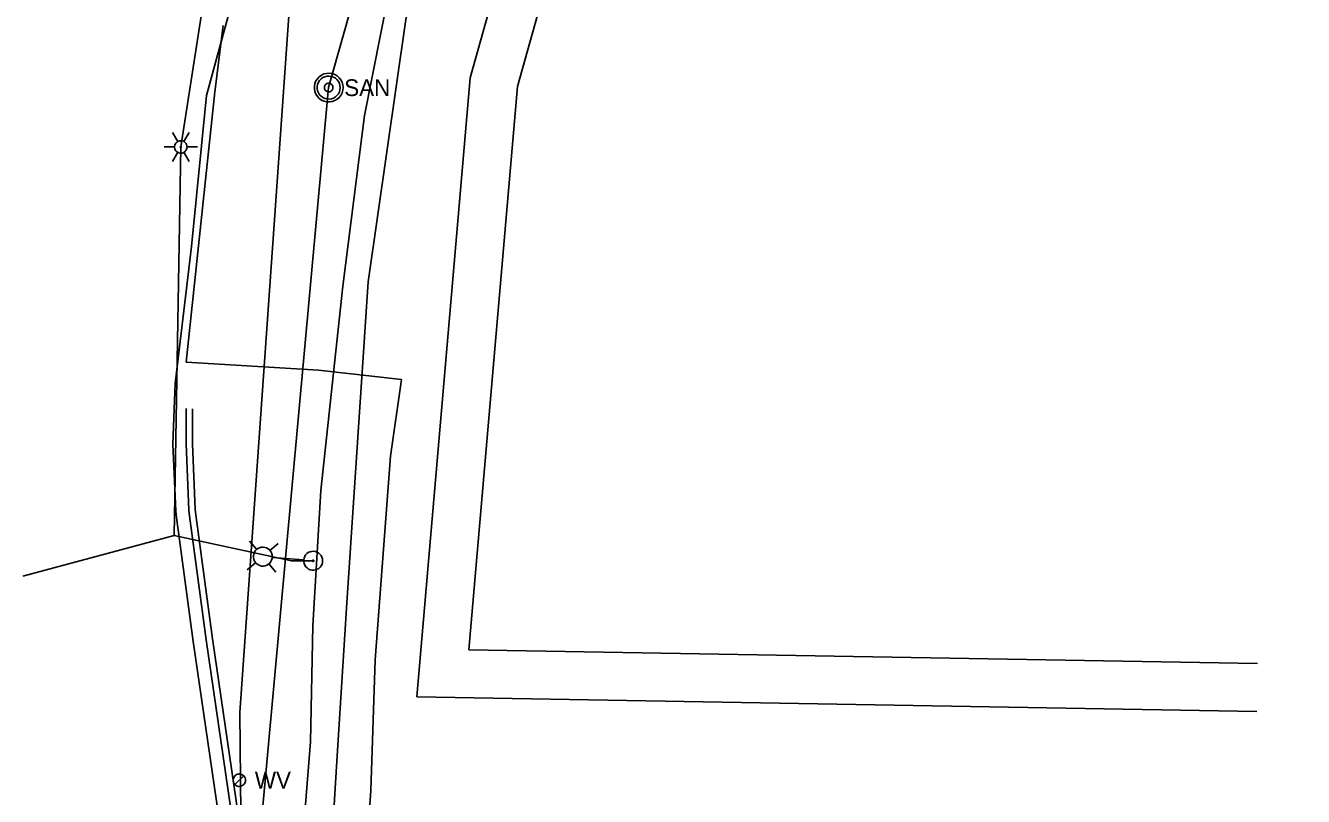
# Model space of a CAD drawing. Extents: x 596028 to 606371, y 330010 to 403088.
# Drawn here: x 604878.9 to 605172.3, y 335853.1 to 336030.1 of the extents above; entities that cross this region are included whole.
import ezdxf

# ---------------------------------------------------------------- set-up
doc = ezdxf.new("R2010")
doc.units = 0
for name, color, linetype in [('E_LTG', 7, 'Continuous'), ('E_LTG_CID', 7, 'Continuous'), ('E_UTL_E_UG', 7, 'Continuous'), ('E_UTL_G_UG', 7, 'Continuous'), ('E_UTL_SAN_MH', 7, 'Continuous'), ('E_UTL_SAN_UG', 7, 'Continuous'), ('E_UTL_TV_UG', 7, 'Continuous'), ('E_UTL_W', 7, 'Continuous'), ('E_UTL_W_UG', 7, 'Continuous')]:
    doc.layers.add(name, color=color, linetype=linetype)

msp = doc.modelspace()

# ---------------------------------------------------------------- linework, layer by layer
at = {"layer": 'E_LTG'}
for points in [[(604913.82, 336003.46), (604912.63, 336005.52)], [(604915.24, 336003.46), (604916.44, 336005.52)], [(604910.72, 336002.22), (604913.1, 336002.22)], [(604915.96, 336002.22), (604915.93, 336002.49), (604915.86, 336002.75), (604915.73, 336003), (604915.56, 336003.21), (604915.36, 336003.39), (604915.12, 336003.52), (604914.87, 336003.61), (604914.6, 336003.65), (604914.33, 336003.64), (604914.06, 336003.57), (604913.82, 336003.46), (604913.59, 336003.3), (604913.41, 336003.11), (604913.26, 336002.88), (604913.16, 336002.63), (604913.11, 336002.36), (604913.11, 336002.09), (604913.16, 336001.82), (604913.26, 336001.57), (604913.41, 336001.34), (604913.59, 336001.14), (604913.82, 336000.99), (604914.06, 336000.87), (604914.33, 336000.81), (604914.6, 336000.8), (604914.87, 336000.83), (604915.12, 336000.92), (604915.36, 336001.06), (604915.56, 336001.24), (604915.73, 336001.45), (604915.86, 336001.69), (604915.93, 336001.95), (604915.96, 336002.22)], [(604915.96, 336002.22), (604915.93, 336002.49), (604915.86, 336002.75), (604915.73, 336003), (604915.56, 336003.21), (604915.36, 336003.39), (604915.12, 336003.52), (604914.87, 336003.61), (604914.6, 336003.65), (604914.33, 336003.64), (604914.06, 336003.57), (604913.82, 336003.46), (604913.59, 336003.3), (604913.41, 336003.11), (604913.26, 336002.88), (604913.16, 336002.63), (604913.11, 336002.36), (604913.11, 336002.09), (604913.16, 336001.82), (604913.26, 336001.57), (604913.41, 336001.34), (604913.59, 336001.14), (604913.82, 336000.99), (604914.06, 336000.87), (604914.33, 336000.81), (604914.6, 336000.8), (604914.87, 336000.83), (604915.12, 336000.92), (604915.36, 336001.06), (604915.56, 336001.24), (604915.73, 336001.45), (604915.86, 336001.69), (604915.93, 336001.95), (604915.96, 336002.22)], [(604915.96, 336002.22), (604915.93, 336002.49), (604915.86, 336002.75), (604915.73, 336003), (604915.56, 336003.21), (604915.36, 336003.39), (604915.12, 336003.52), (604914.87, 336003.61), (604914.6, 336003.65), (604914.33, 336003.64), (604914.06, 336003.57), (604913.82, 336003.46), (604913.59, 336003.3), (604913.41, 336003.11), (604913.26, 336002.88), (604913.16, 336002.63), (604913.11, 336002.36), (604913.11, 336002.09), (604913.16, 336001.82), (604913.26, 336001.57), (604913.41, 336001.34), (604913.59, 336001.14), (604913.82, 336000.99), (604914.06, 336000.87), (604914.33, 336000.81), (604914.6, 336000.8), (604914.87, 336000.83), (604915.12, 336000.92), (604915.36, 336001.06), (604915.56, 336001.24), (604915.73, 336001.45), (604915.86, 336001.69), (604915.93, 336001.95), (604915.96, 336002.22)], [(604914.65, 336002.22), (604914.65, 336002.25), (604914.64, 336002.27), (604914.63, 336002.29), (604914.62, 336002.31), (604914.6, 336002.32), (604914.58, 336002.33), (604914.56, 336002.34), (604914.54, 336002.34), (604914.51, 336002.34), (604914.49, 336002.34), (604914.47, 336002.33), (604914.45, 336002.31), (604914.44, 336002.3), (604914.42, 336002.28), (604914.42, 336002.26), (604914.41, 336002.23), (604914.41, 336002.21), (604914.42, 336002.19), (604914.42, 336002.17), (604914.44, 336002.15), (604914.45, 336002.13), (604914.47, 336002.12), (604914.49, 336002.11), (604914.51, 336002.11), (604914.54, 336002.1), (604914.56, 336002.11), (604914.58, 336002.12), (604914.6, 336002.13), (604914.62, 336002.14), (604914.63, 336002.16), (604914.64, 336002.18), (604914.65, 336002.2), (604914.65, 336002.22)], [(604915.96, 336002.22), (604918.34, 336002.22)], [(604912.63, 335998.92), (604913.82, 336000.99)], [(604916.44, 335998.92), (604915.24, 336000.99)], [(604931.97, 335909.8), (604930.34, 335911.72)], [(604935.01, 335909.55), (604936.92, 335911.18)], [(604931.2, 335908.34), (604931.2, 335907.92), (604931.29, 335907.52), (604931.45, 335907.14), (604931.67, 335906.79), (604931.96, 335906.5), (604932.3, 335906.26), (604932.68, 335906.09), (604933.09, 335906), (604933.5, 335905.99), (604933.91, 335906.05), (604934.3, 335906.19), (604934.65, 335906.4), (604934.96, 335906.68), (604935.21, 335907.01), (604935.4, 335907.38), (604935.51, 335907.78), (604935.54, 335908.19), (604935.5, 335908.6), (604935.37, 335908.99), (604935.18, 335909.36), (604934.92, 335909.68), (604934.6, 335909.95), (604934.24, 335910.15), (604933.85, 335910.28), (604933.44, 335910.33), (604933.03, 335910.31), (604932.63, 335910.2), (604932.25, 335910.03), (604931.92, 335909.78), (604931.64, 335909.48), (604931.42, 335909.13), (604931.27, 335908.74), (604931.2, 335908.34)], [(604935.57, 335907.98), (604942.72, 335907.39)], [(604942.76, 335907.39), (604942.77, 335906.97), (604942.85, 335906.57), (604943.01, 335906.19), (604943.24, 335905.84), (604943.53, 335905.55), (604943.87, 335905.31), (604944.25, 335905.15), (604944.65, 335905.05), (604945.06, 335905.04), (604945.47, 335905.1), (604945.86, 335905.24), (604946.22, 335905.46), (604946.53, 335905.73), (604946.78, 335906.06), (604946.96, 335906.43), (604947.07, 335906.83), (604947.11, 335907.24), (604947.06, 335907.65), (604946.94, 335908.05), (604946.74, 335908.41), (604946.48, 335908.73), (604946.17, 335909), (604945.81, 335909.2), (604945.41, 335909.33), (604945, 335909.38), (604944.59, 335909.36), (604944.19, 335909.26), (604943.82, 335909.08), (604943.48, 335908.84), (604943.2, 335908.53), (604942.98, 335908.18), (604942.83, 335907.8), (604942.76, 335907.39)], [(604931.72, 335906.76), (604929.81, 335905.14)], [(604934.76, 335906.51), (604936.38, 335904.6)], [(604944.76, 335907.22), (604944.76, 335907.19), (604944.77, 335907.16), (604944.78, 335907.13), (604944.8, 335907.11), (604944.82, 335907.08), (604944.85, 335907.07), (604944.88, 335907.05), (604944.91, 335907.05), (604944.94, 335907.04), (604944.97, 335907.05), (604945, 335907.06), (604945.03, 335907.08), (604945.05, 335907.1), (604945.07, 335907.12), (604945.09, 335907.15), (604945.09, 335907.18), (604945.1, 335907.21), (604945.09, 335907.24), (604945.08, 335907.27), (604945.07, 335907.3), (604945.05, 335907.33), (604945.03, 335907.35), (604945, 335907.36), (604944.97, 335907.37), (604944.94, 335907.38), (604944.9, 335907.37), (604944.87, 335907.37), (604944.85, 335907.35), (604944.82, 335907.33), (604944.8, 335907.31), (604944.78, 335907.28), (604944.77, 335907.26), (604944.76, 335907.22)]]:
    msp.add_lwpolyline(points, dxfattribs=at)
at = {"layer": 'E_LTG_CID'}
for points in [[(604988.03, 336337), (604960.61, 336227.82), (604932.87, 336119.93), (604914.53, 336002.22), (604913.02, 335913.04)], [(604878.29, 335903.64), (604913.02, 335913.04), (604939.92, 335907.17), (604942.6, 335907.17), (604944.93, 335907.21)]]:
    msp.add_lwpolyline(points, dxfattribs=at)
at = {"layer": 'E_UTL_E_UG'}
for p, q in [((604980.68, 335886.76), (605161.81, 335883.58)), ((604968.7, 335875.97), (605161.62, 335872.59))]:
    msp.add_line(p, q, dxfattribs=at)
for points in [[(604980.68, 335886.76), (604991.87, 336016.1), (605102.55, 336410.88), (605260.15, 336409.56), (605587.73, 336403.22)], [(604968.7, 335875.97), (604981, 336018.08), (605058.19, 336293.4)], [(604950.37, 335861.21), (604952.66, 335897.52), (604957.54, 335971.28), (604966.18, 336031.51), (604975.9, 336071.51), (604986.04, 336114.11), (605001.87, 336168.57), (605008.63, 336196.68)], [(604941.77, 335773.97), (604938.58, 335814.91), (604947.51, 335814.7), (604950.37, 335861.21)]]:
    msp.add_lwpolyline(points, dxfattribs=at)
at = {"layer": 'E_UTL_G_UG'}
for points in [[(604920.42, 336014.05), (604967.96, 336188.2), (605007.72, 336337.72)], [(604915.78, 335952.81), (604922.36, 336014.88), (604924.23, 336030.1)], [(604913.24, 335947.88), (604917.02, 335979.33), (604920.42, 336014.05)], [(604958.16, 335854.43), (604959.2, 335884.43), (604962.69, 335931.2), (604965.19, 335948.79), (604946.13, 335950.98), (604915.78, 335952.81)], [(604992.54, 335374.29), (604982.41, 335439.85), (604977.55, 335472.28), (604967.89, 335533.23), (604963.9, 335558.28), (604960.62, 335582.14), (604958.16, 335603.66), (604954.67, 335636.73), (604949.76, 335671.68), (604943.72, 335708.39), (604939.44, 335742.84), (604934.8, 335769.3), (604917.37, 335888.66), (604913.54, 335917.13), (604913.36, 335918.56), (604912.73, 335934.03), (604913.24, 335947.88)], [(604934.01, 335824.97), (604927.71, 335838.6), (604920.34, 335889.07), (604916.51, 335917.52), (604916.35, 335918.82), (604915.73, 335934.04), (604915.75, 335942.13)], [(604935.37, 335825.6), (604929.17, 335839.03), (604921.83, 335889.28), (604918, 335917.72), (604917.84, 335918.94), (604917.23, 335934.06), (604917.25, 335942.12)], [(604933.3, 335817.09), (604955.52, 335816.7), (604958.16, 335854.43)]]:
    msp.add_lwpolyline(points, dxfattribs=at)
at = {"layer": 'E_UTL_SAN_MH'}
for points in [[(604951.79, 336015.86), (604951.73, 336016.48), (604951.56, 336017.08), (604951.27, 336017.64), (604950.88, 336018.13), (604950.41, 336018.54), (604949.87, 336018.86), (604949.27, 336019.06), (604948.65, 336019.15), (604948.02, 336019.12), (604947.41, 336018.98), (604946.84, 336018.71), (604946.33, 336018.35), (604945.9, 336017.9), (604945.56, 336017.37), (604945.33, 336016.79), (604945.21, 336016.17), (604945.21, 336015.54), (604945.33, 336014.93), (604945.56, 336014.34), (604945.9, 336013.82), (604946.33, 336013.36), (604946.84, 336013), (604947.41, 336012.74), (604948.02, 336012.59), (604948.65, 336012.56), (604949.27, 336012.65), (604949.87, 336012.86), (604950.41, 336013.17), (604950.88, 336013.58), (604951.27, 336014.07), (604951.56, 336014.63), (604951.73, 336015.23), (604951.79, 336015.86)], [(604951.13, 336015.86), (604951.09, 336016.36), (604950.95, 336016.84), (604950.72, 336017.28), (604950.4, 336017.68), (604950.03, 336018.01), (604949.59, 336018.26), (604949.12, 336018.42), (604948.62, 336018.49), (604948.12, 336018.47), (604947.63, 336018.35), (604947.17, 336018.14), (604946.77, 336017.85), (604946.42, 336017.49), (604946.15, 336017.07), (604945.96, 336016.6), (604945.87, 336016.11), (604945.87, 336015.61), (604945.96, 336015.11), (604946.15, 336014.65), (604946.42, 336014.22), (604946.77, 336013.86), (604947.17, 336013.57), (604947.63, 336013.36), (604948.12, 336013.24), (604948.62, 336013.22), (604949.12, 336013.29), (604949.59, 336013.46), (604950.03, 336013.71), (604950.4, 336014.04), (604950.72, 336014.43), (604950.95, 336014.88), (604951.09, 336015.36), (604951.13, 336015.86)], [(604949.48, 336015.86), (604949.47, 336016.04), (604949.41, 336016.22), (604949.33, 336016.39), (604949.21, 336016.54), (604949.07, 336016.66), (604948.91, 336016.76), (604948.73, 336016.82), (604948.54, 336016.85), (604948.35, 336016.84), (604948.17, 336016.79), (604948, 336016.71), (604947.85, 336016.61), (604947.72, 336016.47), (604947.61, 336016.31), (604947.54, 336016.14), (604947.51, 336015.95), (604947.51, 336015.76), (604947.54, 336015.58), (604947.61, 336015.4), (604947.72, 336015.24), (604947.85, 336015.11), (604948, 336015), (604948.17, 336014.92), (604948.35, 336014.88), (604948.54, 336014.87), (604948.73, 336014.89), (604948.91, 336014.96), (604949.07, 336015.05), (604949.21, 336015.17), (604949.33, 336015.32), (604949.41, 336015.49), (604949.47, 336015.67), (604949.48, 336015.86)]]:
    msp.add_lwpolyline(points, dxfattribs=at)
at = {"layer": 'E_UTL_SAN_UG'}
for p, q in [((604948.46, 336015.86), (605040.61, 336343.83)), ((604933.05, 335847.51), (604948.46, 336015.86))]:
    msp.add_line(p, q, dxfattribs=at)
at = {"layer": 'E_UTL_TV_UG'}
msp.add_lwpolyline([(604953.74, 335700.7), (604947.56, 335736.19), (604941.77, 335773.97), (604943.64, 335782.51), (604943.62, 335782.47), (604940.93, 335823.43), (604944.35, 335865.62), (604944.84, 335892.26), (604946.69, 335923.37), (604951.72, 335970.22), (604956.7, 336009.43), (604966.16, 336057), (604981.4, 336117.37), (604995.05, 336168.57), (604995.08, 336168.59), (605002.88, 336192.51), (605017.85, 336240.31), (605030.14, 336283.75), (605041.76, 336326.86), (605047.54, 336347.25), (605060.52, 336404.97)], dxfattribs=at)
at = {"layer": 'E_UTL_W'}
for points in [[(604929.4, 335856.82), (604929.37, 335857.09), (604929.3, 335857.35), (604929.17, 335857.59), (604929.01, 335857.81), (604928.8, 335857.98), (604928.57, 335858.12), (604928.31, 335858.21), (604928.04, 335858.25), (604927.77, 335858.23), (604927.51, 335858.17), (604927.26, 335858.06), (604927.04, 335857.9), (604926.85, 335857.7), (604926.71, 335857.47), (604926.61, 335857.22), (604926.56, 335856.96), (604926.56, 335856.69), (604926.61, 335856.42), (604926.71, 335856.17), (604926.85, 335855.94), (604927.04, 335855.74), (604927.26, 335855.59), (604927.51, 335855.47), (604927.77, 335855.41), (604928.04, 335855.4), (604928.31, 335855.44), (604928.57, 335855.52), (604928.8, 335855.66), (604929.01, 335855.84), (604929.17, 335856.05), (604929.3, 335856.29), (604929.37, 335856.55), (604929.4, 335856.82)], [(604926.97, 335855.81), (604928.98, 335857.83)]]:
    msp.add_lwpolyline(points, dxfattribs=at)
at = {"layer": 'E_UTL_W_UG'}
msp.add_lwpolyline([(604928.31, 335832.14), (604928.31, 335849.17), (604928.09, 335872.33), (604941.83, 336067.21), (605006.63, 336298.71), (605020.94, 336357.67), (605034.91, 336408.4), (605065.13, 336532.35), (605095.34, 336656.29)], dxfattribs=at)

# ---------------------------------------------------------------- texts
at = {"layer": 'E_UTL_SAN_MH'}
msp.add_text('SAN', height=3.849, dxfattribs=at).set_placement((604952.06, 336013.91))
at = {"layer": 'E_UTL_W'}
msp.add_text('WV', height=3.85, dxfattribs=at).set_placement((604931.54, 335854.9))

doc.saveas('drawing.dxf')
